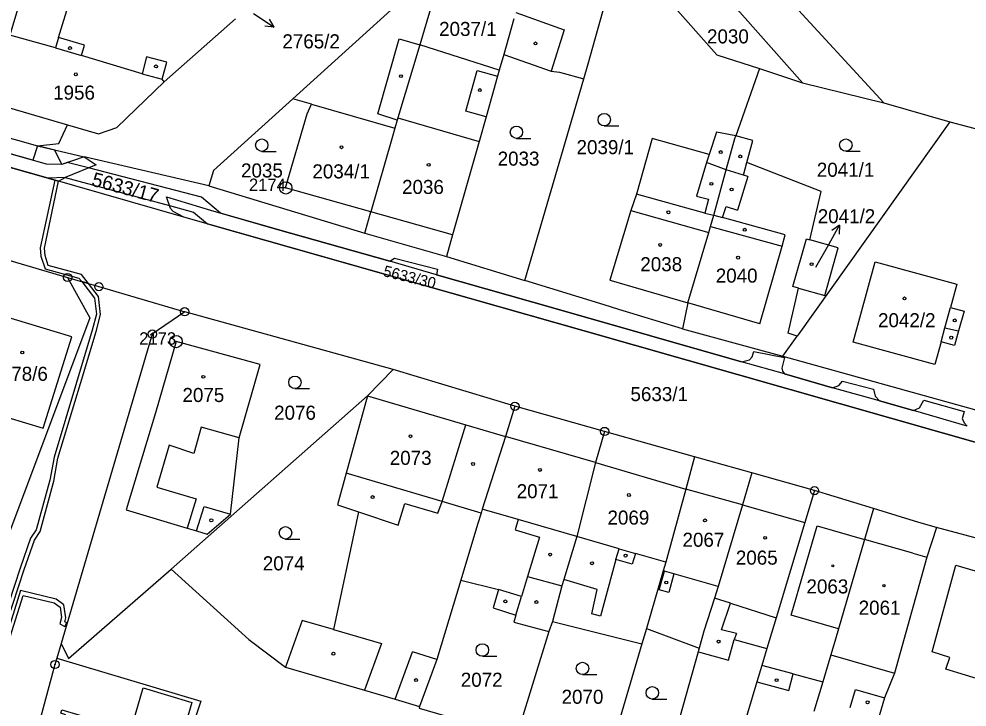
# Model space of a CAD drawing. Extents: x -644096 to -634268, y -1141430 to -1133463.
# Drawn here: x -638098.4 to -637983.8, y -1139167.2 to -1139084 of the extents above; entities that cross this region are included whole.
import ezdxf

# ---------------------------------------------------------------- set-up
doc = ezdxf.new("R2010")
doc.units = 0
for name, color, linetype in [('_CIVIL_CONSTRUCTION', 7, 'Continuous'), ('B_Hranice _3D', 7, 'Continuous'), ('M_Svah_Nasyp', 7, 'Continuous'), ('M_Svah_Zarez', 7, 'Continuous'), ('svrsek_osa_sjezdy', 7, 'Continuous'), ('svrsek_osa_terminal_VRT', 7, 'Continuous'), ('svrsek_osa_VRT', 7, 'Continuous'), ('svrsek_popisy_VRT', 7, 'Continuous'), ('terminal_VRT', 7, 'Continuous')]:
    doc.layers.add(name, color=color, linetype=linetype)

msp = doc.modelspace()

# ---------------------------------------------------------------- linework, layer by layer
at = {"layer": '_CIVIL_CONSTRUCTION'}
for centre, radius in [((-638066.17, -1139104.47), 0.75), ((-638066.17, -1139104.47), 0.03), ((-638092.55, -1139115.3), 0.5), ((-638092.55, -1139115.3), 0.0303), ((-638088.77, -1139116.4), 0.5), ((-638088.77, -1139116.4), 0.0303), ((-638078.39, -1139119.44), 0.5), ((-638078.39, -1139119.44), 0.0303), ((-638082.31, -1139122.14), 0.5), ((-638082.31, -1139122.14), 0.0303), ((-638079.44, -1139123.04), 0.75), ((-638079.44, -1139123.04), 0.03), ((-638038.46, -1139130.87), 0.5), ((-638038.46, -1139130.87), 0.0303), ((-638027.62, -1139133.91), 0.5), ((-638027.62, -1139133.91), 0.0303), ((-638002.24, -1139141.06), 0.5), ((-638002.24, -1139141.06), 0.0303), ((-638094.08, -1139162.08), 0.5), ((-638094.08, -1139162.08), 0.0303)]:
    msp.add_circle(centre, radius, dxfattribs=at)
at = {"layer": 'B_Hranice _3D'}
for points in [[(-638141.07, -1139090.23), (-638094.91, -1139103.3), (-638093.64, -1139103.66), (-638092.86, -1139103.19), (-638080.24, -1139106.61), (-638077.32, -1139107.4), (-638075.65, -1139108.8), (-638030.1, -1139121.76), (-637980.56, -1139135.84)], [(-637983.77, -1139133.27), (-637990.27, -1139131.37), (-637994.38, -1139130.22), (-638000.08, -1139128.63), (-638005.88, -1139126.96), (-638011.05, -1139125.5), (-638033.33, -1139119.11), (-638047.95, -1139114.96), (-638053.58, -1139113.34), (-638067.18, -1139109.5), (-638074.07, -1139107.52), (-638076.37, -1139105.57), (-638090.03, -1139102.06), (-638092.61, -1139101.4), (-638093.26, -1139101.62), (-638094.08, -1139099.89), (-638096.2, -1139099.4), (-638096.76, -1139101.12), (-638112.24, -1139096.77)], [(-638101.27, -1139161.07), (-638097.8, -1139150.59), (-638096.56, -1139147.03), (-638095.88, -1139145.99), (-638094.2, -1139139.93), (-638093.71, -1139137.13), (-638090.98, -1139128.13), (-638089.08, -1139121.81), (-638088.56, -1139119.79), (-638088.83, -1139117.58), (-638090.02, -1139116.04), (-638090.84, -1139115.8), (-638089.31, -1139117.78), (-638089.06, -1139119.75), (-638089.56, -1139121.67), (-638091.46, -1139127.99), (-638094.19, -1139137.01), (-638094.68, -1139139.81), (-638096.34, -1139145.79), (-638097.02, -1139146.81), (-638098.28, -1139150.43), (-638101.75, -1139160.93)], [(-638100.16, -1139160.91), (-638097.91, -1139153.75), (-638094.17, -1139154.64), (-638093.45, -1139155.15), (-638093.27, -1139156.39), (-638093.47, -1139157.15), (-638092.9, -1139157.47), (-638092.66, -1139157.03), (-638092.89, -1139156.91), (-638092.75, -1139156.43), (-638092.99, -1139154.87), (-638093.95, -1139154.18), (-638098.25, -1139153.15), (-638100.64, -1139160.77)]]:
    msp.add_lwpolyline(points, dxfattribs=at)
msp.add_lwpolyline([(-638090.84, -1139115.8), (-638090.02, -1139116.04), (-638090.88, -1139114.92), (-638094.88, -1139113.85), (-638095.27, -1139112.62), (-638095.35, -1139111.75), (-638093.64, -1139103.66), (-638094.11, -1139103.53), (-638095.85, -1139111.71), (-638095.77, -1139112.72), (-638095.28, -1139114.27), (-638091.18, -1139115.36)], close=True, dxfattribs=at)
at = {"layer": 'M_Svah_Nasyp'}
for p, q in [((-638093.64, -1139086.27), (-638092, -1139080.88)), ((-638094.01, -1139087.52), (-638099.55, -1139086.02)), ((-638093.64, -1139086.27), (-638094.01, -1139087.52)), ((-638090.49, -1139087.23), (-638093.64, -1139086.27)), ((-638094.01, -1139087.52), (-638090.87, -1139088.46)), ((-638090.87, -1139088.46), (-638090.49, -1139087.23)), ((-638055.05, -1139095.51), (-638052.44, -1139086.46)), ((-638052.44, -1139086.46), (-638049.96, -1139087.19)), ((-638083.55, -1139090.69), (-638090.87, -1139088.46)), ((-638083, -1139088.63), (-638083.55, -1139090.69)), ((-638080.56, -1139089.28), (-638083, -1139088.63)), ((-638081.12, -1139091.34), (-638080.56, -1139089.28)), ((-638083.55, -1139090.69), (-638081.12, -1139091.34)), ((-638044.4, -1139095.19), (-638043.02, -1139090.27)), ((-638043.02, -1139090.27), (-638040.55, -1139090.96)), ((-638080.89, -1139091.63), (-638081.12, -1139091.34)), ((-638063.05, -1139094.34), (-638052.98, -1139097.26)), ((-638052.71, -1139096.26), (-638055.05, -1139095.51)), ((-638041.95, -1139095.88), (-638044.4, -1139095.19)), ((-638052.63, -1139096), (-638042.8, -1139098.87)), ((-638014.97, -1139100.43), (-638015.29, -1139101.38)), ((-638015.29, -1139101.38), (-638016.51, -1139105.45)), ((-638012.91, -1139102.29), (-638015.29, -1139101.38)), ((-638010.82, -1139102.92), (-638012.91, -1139102.29)), ((-638010.82, -1139102.92), (-638010.41, -1139101.4)), ((-638010.3, -1139103.07), (-638011.56, -1139107.16)), ((-638010.3, -1139103.07), (-638010.82, -1139102.92)), ((-638015.5, -1139107.51), (-638023.78, -1139105.22)), ((-638016.51, -1139105.45), (-638015.06, -1139105.83)), ((-638015.06, -1139105.83), (-638015.5, -1139107.51)), ((-638013.35, -1139108.06), (-638012.93, -1139106.73)), ((-638012.93, -1139106.73), (-638011.56, -1139107.16)), ((-638045.99, -1139110.15), (-638055.88, -1139107.37)), ((-638024.44, -1139107.18), (-638015.01, -1139109.84)), ((-638015.5, -1139107.51), (-638014.4, -1139107.78)), ((-638014.4, -1139107.78), (-638013.35, -1139108.06)), ((-638005.77, -1139110.13), (-638013.35, -1139108.06)), ((-638014.81, -1139109.14), (-638006.16, -1139111.51)), ((-638006.16, -1139111.51), (-638005.77, -1139110.13)), ((-638008.83, -1139120.89), (-638006.16, -1139111.51)), ((-638008.83, -1139120.89), (-638017.55, -1139118.36)), ((-637986.48, -1139121.38), (-637985.8, -1139118.91)), ((-637986.94, -1139123.07), (-637986.48, -1139121.38)), ((-637986.48, -1139121.38), (-637984.82, -1139121.75)), ((-638056.29, -1139129.59), (-638044.38, -1139133.1)), ((-638076.39, -1139133.39), (-638077.27, -1139136.56)), ((-638071.8, -1139134.68), (-638076.39, -1139133.39)), ((-638047.25, -1139142.39), (-638044.38, -1139133.1)), ((-638044.38, -1139133.1), (-638039.59, -1139134.51)), ((-638028.72, -1139137.65), (-638039.59, -1139134.51)), ((-638080.25, -1139135.55), (-638081.75, -1139140.64)), ((-638077.27, -1139136.56), (-638080.25, -1139135.55)), ((-638028.72, -1139137.65), (-638017.81, -1139140.87)), ((-638047.25, -1139142.39), (-638058.85, -1139138.95)), ((-638081.75, -1139140.64), (-638076.99, -1139142.04)), ((-638010.95, -1139142.79), (-638017.81, -1139140.87)), ((-638076.99, -1139142.04), (-638078.09, -1139145.58)), ((-638047.8, -1139143.77), (-638047.25, -1139142.39)), ((-638042.56, -1139143.78), (-638047.25, -1139142.39)), ((-638076.95, -1139145.93), (-638076.02, -1139142.96)), ((-638076.02, -1139142.96), (-638072.86, -1139143.91)), ((-638057.36, -1139143.64), (-638052.59, -1139145.24)), ((-638052.59, -1139145.24), (-638051.79, -1139142.63)), ((-638051.79, -1139142.63), (-638047.8, -1139143.77)), ((-638038.09, -1139144.55), (-638042.41, -1139143.3)), ((-638010.95, -1139142.79), (-638004.97, -1139144.46)), ((-638038.09, -1139144.55), (-638038.45, -1139145.82)), ((-638030.99, -1139146.6), (-638038.09, -1139144.55)), ((-638004.97, -1139144.46), (-638003.4, -1139144.9)), ((-638038.45, -1139145.82), (-638035.5, -1139146.69)), ((-638005.05, -1139156.1), (-638001.93, -1139145.32)), ((-638001.93, -1139145.32), (-637996.18, -1139146.96)), ((-638035.5, -1139146.69), (-638036.93, -1139151.44)), ((-638025.87, -1139148.08), (-638030.99, -1139146.6)), ((-637990.36, -1139148.64), (-637996.18, -1139146.96)), ((-638026.25, -1139149.37), (-638025.87, -1139148.08)), ((-638025.87, -1139148.08), (-638023.89, -1139148.65)), ((-638026.25, -1139149.37), (-638028.13, -1139156.25)), ((-638024.27, -1139149.94), (-638026.25, -1139149.37)), ((-638023.89, -1139148.65), (-638024.27, -1139149.94)), ((-638020.23, -1139149.71), (-638023.89, -1139148.65)), ((-637990.36, -1139148.64), (-637988.65, -1139149.1)), ((-637988.02, -1139160.56), (-637985.17, -1139150.09)), ((-637985.17, -1139150.09), (-637963.66, -1139156.3)), ((-638036.93, -1139151.44), (-638037.66, -1139153.85)), ((-638036.93, -1139151.44), (-638032.77, -1139152.55)), ((-638020.39, -1139150.8), (-638020.52, -1139150.76)), ((-638019.23, -1139151.13), (-638020.39, -1139150.8)), ((-638013.89, -1139152.64), (-638019.23, -1139151.13)), ((-638028.53, -1139153.01), (-638032.56, -1139151.8)), ((-638037.66, -1139153.85), (-638040.44, -1139153.01)), ((-638038.34, -1139156.12), (-638037.66, -1139153.85)), ((-638029.15, -1139155.95), (-638028.53, -1139153.01)), ((-638012.38, -1139154.66), (-638014.34, -1139154.05)), ((-638013.48, -1139157.88), (-638012.38, -1139154.66)), ((-638012.38, -1139154.66), (-638006.87, -1139156.43)), ((-638028.13, -1139156.25), (-638029.15, -1139155.95)), ((-637999.33, -1139157.77), (-638005.05, -1139156.1)), ((-638060.4, -1139157.85), (-638054.58, -1139159.54)), ((-638011.67, -1139158.35), (-638013.48, -1139157.88)), ((-638011.67, -1139158.35), (-638011.95, -1139159.07)), ((-638054.58, -1139159.54), (-638056.63, -1139165.19)), ((-638052.95, -1139166.25), (-638050.86, -1139160.54)), ((-638047.89, -1139161.48), (-638050.86, -1139160.54)), ((-638000.26, -1139160.89), (-637992.56, -1139163.13)), ((-637985.89, -1139161.24), (-637988.02, -1139160.56)), ((-637986.34, -1139162.66), (-637985.89, -1139161.24)), ((-638004.8, -1139163.22), (-638008.61, -1139162.2)), ((-637981.59, -1139164.08), (-637986.34, -1139162.66)), ((-637997.94, -1139167.28), (-637997.29, -1139165.09)), ((-637997.29, -1139165.09), (-637993.76, -1139166.09))]:
    msp.add_line(p, q, dxfattribs=at)
for points in [[(-638038.36, -1139083.25), (-638032.51, -1139085.38), (-638034.09, -1139090.36)], [(-638019.23, -1139151.13), (-638019.87, -1139153.38), (-638021.02, -1139153.05), (-638020.39, -1139150.8)]]:
    msp.add_lwpolyline(points, dxfattribs=at)
at = {"layer": 'M_Svah_Zarez'}
for centre, radius in [((-638092.26, -1139087.56), 0.175), ((-638035.98, -1139087), 0.175), ((-638081.86, -1139089.78), 0.175), ((-638091.55, -1139090.74), 0.175), ((-638052.25, -1139090.96), 0.175), ((-638042.7, -1139092.64), 0.175), ((-638059.43, -1139099.56), 0.175), ((-638013.58, -1139100.14), 0.175), ((-638011.22, -1139100.66), 0.175), ((-638048.89, -1139101.68), 0.175), ((-638014.7, -1139103.98), 0.175), ((-638012.26, -1139104.66), 0.175), ((-638019.9, -1139107.42), 0.175), ((-638010.68, -1139109.52), 0.175), ((-638020.9, -1139111.36), 0.175), ((-638011.48, -1139112.9), 0.175), ((-638002.59, -1139113.68), 0.175), ((-637991.36, -1139117.82), 0.175), ((-637985.28, -1139120.48), 0.175), ((-637985.7, -1139122.57), 0.175), ((-638098.03, -1139124.37), 0.175), ((-638076.14, -1139127.31), 0.175), ((-638051.09, -1139134.49), 0.175), ((-638043.52, -1139137.84), 0.175), ((-638035.44, -1139138.56), 0.175), ((-638024.68, -1139141.59), 0.175), ((-638055.67, -1139141.84), 0.175), ((-638075.17, -1139144.65), 0.175), ((-638015.48, -1139144.66), 0.175), ((-638008.2, -1139146.77), 0.175), ((-638034.2, -1139148.79), 0.175), ((-638025.08, -1139148.92), 0.175), ((-638029.14, -1139149.84), 0.175), ((-638000.01, -1139150.15), 0.123), ((-638020.16, -1139152.17), 0.175), ((-637993.84, -1139152.55), 0.123), ((-638039.62, -1139154.45), 0.175), ((-638035.87, -1139154.53), 0.175), ((-638013.83, -1139159.31), 0.175), ((-638060.41, -1139160.77), 0.175), ((-638050.41, -1139163.96), 0.175), ((-638006.82, -1139163.97), 0.175), ((-637995.82, -1139166.65), 0.175)]:
    msp.add_circle(centre, radius, dxfattribs=at)
at = {"layer": 'svrsek_osa_sjezdy'}
for p, q in [((-638027.66, -1139096.97), (-638025.91, -1139096.97)), ((-638038.28, -1139098.49), (-638036.53, -1139098.49)), ((-638069.07, -1139100.05), (-638067.32, -1139100.05)), ((-637998.45, -1139100.04), (-637996.7, -1139100.04)), ((-638065.06, -1139128.72), (-638063.31, -1139128.72)), ((-638066.2, -1139146.91), (-638064.45, -1139146.91)), ((-638042.4, -1139161.07), (-638040.65, -1139161.07)), ((-638030.29, -1139163.3), (-638028.54, -1139163.3)), ((-638021.85, -1139166.25), (-638020.1, -1139166.25))]:
    msp.add_line(p, q, dxfattribs=at)
for centre in [(-638027.66, -1139096.22), (-638038.28, -1139097.74), (-638069.07, -1139099.3), (-637998.45, -1139099.29), (-638065.06, -1139127.97), (-638066.2, -1139146.16), (-638042.4, -1139160.32), (-638030.29, -1139162.55), (-638021.85, -1139165.5)]:
    msp.add_circle(centre, 0.75, dxfattribs=at)
at = {"layer": 'svrsek_osa_terminal_VRT'}
msp.add_arc((-642050.26, -1145189.6), 8802.25, 41.413152, 75.317049, dxfattribs=at)
at = {"layer": 'svrsek_popisy_VRT'}
for p, q in [((-638070.07, -1139083.37), (-638067.58, -1139085.05)), ((-638067.58, -1139085.05), (-638068.13, -1139084.07)), ((-638067.58, -1139085.05), (-638068.69, -1139084.9)), ((-638000.68, -1139111.59), (-637999.22, -1139108.97)), ((-637999.22, -1139108.97), (-638000.15, -1139109.6)), ((-637999.22, -1139108.97), (-637999.27, -1139110.08)), ((-638002.06, -1139114.06), (-638000.68, -1139111.59))]:
    msp.add_line(p, q, dxfattribs=at)
at = {"layer": 'terminal_VRT'}
for p, q in [((-638011.53, -1139074.95), (-637993.85, -1139094.18)), ((-638015.64, -1139078.26), (-638003.68, -1139091.76)), ((-638049.93, -1139079.76), (-638065.31, -1139093.69)), ((-638048.12, -1139080.94), (-638049.96, -1139087.19)), ((-638038.59, -1139084.02), (-638039.81, -1139088.36)), ((-638040.35, -1139090.24), (-638049.96, -1139087.19)), ((-638039.81, -1139088.36), (-638040.35, -1139090.24)), ((-638008.9, -1139090.03), (-638011.76, -1139098.18)), ((-638008.9, -1139090.03), (-638003.68, -1139091.76)), ((-638037.28, -1139115.68), (-638030.14, -1139091.29)), ((-638003.68, -1139091.76), (-637993.85, -1139094.18)), ((-637993.85, -1139094.18), (-637985.89, -1139096.5)), ((-638107.17, -1139096.29), (-638096.2, -1139099.4)), ((-637985.89, -1139096.5), (-638004.34, -1139122.38)), ((-638096.2, -1139099.4), (-638090.56, -1139100.71)), ((-638075.48, -1139104.22), (-638090.56, -1139100.71)), ((-638078.49, -1139107.99), (-638094.91, -1139103.3)), ((-638075.48, -1139104.22), (-638056.61, -1139109.92)), ((-638056.61, -1139109.92), (-638055.88, -1139107.37)), ((-638056.61, -1139109.92), (-638046.75, -1139112.76)), ((-638046.75, -1139112.76), (-638037.28, -1139115.68)), ((-638100.61, -1139112.94), (-638092.55, -1139115.3)), ((-638017.55, -1139118.36), (-638018.18, -1139121.49)), ((-638053.18, -1139126.4), (-638078.39, -1139119.44)), ((-638006.07, -1139124.81), (-638004.34, -1139122.38)), ((-638006.07, -1139124.81), (-637979.49, -1139132.22)), ((-638053.18, -1139126.4), (-638056.29, -1139129.59)), ((-638038.46, -1139130.87), (-638053.18, -1139126.4)), ((-638056.29, -1139129.59), (-638080.01, -1139150.56)), ((-638027.62, -1139133.91), (-638038.46, -1139130.87)), ((-638016.74, -1139136.98), (-638027.62, -1139133.91)), ((-638009.81, -1139138.93), (-638016.74, -1139136.98)), ((-638002.24, -1139141.06), (-638009.81, -1139138.93)), ((-637995.09, -1139143.21), (-638002.24, -1139141.06)), ((-637958.27, -1139153.49), (-637987.5, -1139145.5)), ((-638033.91, -1139156.9), (-638034.35, -1139158.1)), ((-638033.91, -1139156.9), (-638023.12, -1139159.59)), ((-638034.35, -1139158.1), (-638038.29, -1139170.79)), ((-638022.57, -1139157.72), (-638023.12, -1139159.59)), ((-638022.57, -1139157.72), (-638016.19, -1139160.09)), ((-638093.34, -1139159.56), (-638093.86, -1139161.33)), ((-638023.12, -1139159.59), (-638027.36, -1139173.98)), ((-638016.32, -1139160.54), (-638020.65, -1139175.98)), ((-638016.19, -1139160.09), (-638016.32, -1139160.54)), ((-638009.21, -1139164.19), (-638013.4, -1139178.12)), ((-638001.24, -1139164.17), (-638002.32, -1139167.75))]:
    msp.add_line(p, q, dxfattribs=at)
for points in [[(-638090.56, -1139100.71), (-638093.26, -1139101.62), (-638095.09, -1139101.59), (-638112.24, -1139096.77), (-638128.83, -1139092.04), (-638144.1, -1139087.74), (-638182.72, -1139076.81), (-638201.68, -1139071.2), (-638208.85, -1139068.73), (-638211.57, -1139067.67), (-638211.37, -1139068.84), (-638210.64, -1139069.6), (-638209.5, -1139070.31)], [(-638094.91, -1139103.3), (-638155.92, -1139086.02), (-638188.09, -1139076.87), (-638202.2, -1139072.75), (-638209.5, -1139070.31)], [(-638030.14, -1139091.29), (-638029.61, -1139089.47), (-638027.82, -1139083.14), (-638026.14, -1139077.28)], [(-638099.65, -1139078.55), (-638097.52, -1139079.22), (-638099.55, -1139086.02), (-638101.96, -1139094.12), (-638092.55, -1139096.84)], [(-638019.73, -1139081.97), (-638014.05, -1139088.4), (-638008.9, -1139090.03)], [(-638092.55, -1139096.84), (-638088.81, -1139097.92), (-638086.6, -1139097.18), (-638080.89, -1139091.63), (-638072.25, -1139084.02)], [(-637985.89, -1139096.5), (-637981.62, -1139097.61), (-637969.47, -1139086.45)], [(-638049.96, -1139087.19), (-638052.63, -1139096), (-638052.71, -1139096.26), (-638052.98, -1139097.26), (-638053.35, -1139098.54), (-638055.88, -1139107.37)], [(-638039.81, -1139088.36), (-638034.09, -1139090.36), (-638033.07, -1139090.48), (-638030.14, -1139091.29)], [(-638040.35, -1139090.24), (-638040.55, -1139090.96), (-638041.95, -1139095.88), (-638042.8, -1139098.87), (-638045.99, -1139110.15), (-638046.75, -1139112.76)], [(-638065.31, -1139093.69), (-638074.91, -1139102.38), (-638075.48, -1139104.22)], [(-638055.88, -1139107.37), (-638066.21, -1139104.47), (-638063.59, -1139095.53), (-638063.05, -1139094.34), (-638065.31, -1139093.69)], [(-638096.2, -1139099.4), (-638093.62, -1139099.1), (-638092.55, -1139096.84)], [(-638011.76, -1139098.18), (-638014.07, -1139097.72), (-638014.97, -1139100.43), (-638021.87, -1139098.51), (-638023.78, -1139105.22), (-638024.44, -1139107.18), (-638026.97, -1139115.62), (-638026.81, -1139115.67), (-638025.16, -1139116.15), (-638017.55, -1139118.36)], [(-638017.55, -1139118.36), (-638015.01, -1139109.84), (-638014.81, -1139109.14), (-638014.4, -1139107.78), (-638012.91, -1139102.29), (-638011.87, -1139098.49), (-638011.76, -1139098.18)], [(-638002.8, -1139110.73), (-638001.44, -1139104.89), (-638010.41, -1139101.4), (-638009.69, -1139098.74), (-638011.76, -1139098.18)], [(-638090.56, -1139100.71), (-638089.09, -1139101.69), (-638092.86, -1139103.19), (-638094.91, -1139103.3)], [(-638078.49, -1139107.99), (-638079.78, -1139107.32), (-638080.12, -1139106.96), (-638080.6, -1139105.54), (-638075.28, -1139107.17), (-638067.18, -1139109.5), (-638053.58, -1139113.34), (-638053.02, -1139112.98), (-638047.84, -1139114.31), (-638047.95, -1139114.96), (-638033.33, -1139119.11), (-638011.05, -1139125.5), (-638010.09, -1139125.25), (-638009.78, -1139124.87), (-638009.59, -1139124.23), (-638005.88, -1139124.98), (-638006.19, -1139126.25), (-638006.11, -1139126.63), (-638005.88, -1139126.96), (-638000.08, -1139128.63), (-637999.3, -1139128.35), (-637998.86, -1139127.84), (-637995.1, -1139128.81), (-637994.91, -1139129.64), (-637994.38, -1139130.22), (-637990.27, -1139131.37), (-637989.54, -1139131.06), (-637989.02, -1139130.12), (-637984.14, -1139131.48), (-637984.37, -1139132.38), (-637984.12, -1139132.92), (-637983.77, -1139133.27)], [(-637902.27, -1139157.99), (-637942.99, -1139146.49), (-637980.56, -1139135.84), (-638030.1, -1139121.76), (-638078.49, -1139107.99)], [(-638004.16, -1139116.57), (-638004.84, -1139116.37), (-638003.19, -1139110.62), (-638002.8, -1139110.73)], [(-638004.16, -1139116.57), (-638001, -1139117.49), (-637999.38, -1139111.72), (-638002.8, -1139110.73)], [(-637985.04, -1139116.11), (-637985.8, -1139118.91), (-637984.16, -1139119.35), (-637984.82, -1139121.75), (-637985.3, -1139123.52), (-637986.94, -1139123.07), (-637987.69, -1139125.82), (-637997.57, -1139123.12), (-637994.92, -1139113.41), (-637985.04, -1139116.11)], [(-638092.55, -1139115.3), (-638089.88, -1139120.18), (-638104.82, -1139159.93)], [(-638092.55, -1139115.3), (-638088.77, -1139116.4), (-638078.39, -1139119.44)], [(-638018.18, -1139121.49), (-638025.88, -1139119.15), (-638027.69, -1139118.6), (-638037.28, -1139115.68)], [(-638004.34, -1139122.38), (-638005.42, -1139122.02), (-638004.16, -1139116.57)], [(-638078.39, -1139119.44), (-638082.31, -1139122.14), (-638093.34, -1139159.56)], [(-638104.1, -1139130.92), (-638095.51, -1139133.5), (-638092.04, -1139122.48), (-638100.76, -1139119.85), (-638104.1, -1139130.92)], [(-638018.18, -1139121.49), (-638009.76, -1139123.8), (-638006.07, -1139124.81)], [(-638079.44, -1139123.04), (-638081.91, -1139131.64), (-638085.47, -1139143.39), (-638078.09, -1139145.58), (-638076.95, -1139145.93), (-638075.67, -1139146.33), (-638072.86, -1139143.91), (-638071.8, -1139134.68), (-638069.27, -1139125.8), (-638079.44, -1139123.04)], [(-638056.29, -1139129.59), (-638058.85, -1139138.95), (-638059.91, -1139142.79), (-638057.36, -1139143.64), (-638060.4, -1139157.85), (-638064.18, -1139156.75), (-638066.22, -1139162.42)], [(-638038.46, -1139130.87), (-638039.59, -1139134.51), (-638042.41, -1139143.3), (-638042.56, -1139143.78), (-638043, -1139145.14), (-638045, -1139151.87)], [(-638027.62, -1139133.91), (-638028.72, -1139137.65), (-638030.99, -1139146.6), (-638032.56, -1139151.8), (-638032.77, -1139152.55), (-638033.91, -1139156.9)], [(-638016.74, -1139136.98), (-638017.81, -1139140.87), (-638020.23, -1139149.71), (-638020.52, -1139150.76), (-638022.57, -1139157.72)], [(-638009.81, -1139138.93), (-638010.95, -1139142.79), (-638013.89, -1139152.64), (-638014.34, -1139154.05), (-638015.62, -1139158.06), (-638016.19, -1139160.09)], [(-638002.24, -1139141.06), (-638003.4, -1139144.9), (-638006.87, -1139156.43), (-638007.99, -1139160.14)], [(-637995.09, -1139143.21), (-637996.18, -1139146.96), (-637999.33, -1139157.77), (-637999.7, -1139159.02), (-638000.26, -1139160.89), (-638001.24, -1139164.17)], [(-637987.5, -1139145.5), (-637989.61, -1139144.92), (-637995.09, -1139143.21)], [(-637987.5, -1139145.5), (-637988.65, -1139149.1), (-637992.56, -1139163.13), (-637993.76, -1139166.09), (-637994.38, -1139168.15), (-637994.81, -1139169.6)], [(-638093.34, -1139159.56), (-638092.45, -1139161.37), (-638080.01, -1139150.56)], [(-638080.01, -1139150.56), (-638070.63, -1139159.04), (-638066.22, -1139162.42)], [(-638045, -1139151.87), (-638047.89, -1139161.48), (-638050, -1139167.16)], [(-638045, -1139151.87), (-638040.44, -1139153.01), (-638041.1, -1139155.21), (-638038.34, -1139156.12), (-638038.59, -1139156.95), (-638034.35, -1139158.1)], [(-638016.32, -1139160.54), (-638015.98, -1139160.63), (-638012.65, -1139161.56), (-638011.95, -1139159.07), (-638007.99, -1139160.14)], [(-638007.99, -1139160.14), (-638008.61, -1139162.2), (-638009.21, -1139164.19)], [(-638093.86, -1139161.33), (-638094.08, -1139162.08), (-638102.38, -1139192.78), (-638105.23, -1139202.69)], [(-638093.86, -1139161.33), (-638076.45, -1139166.5), (-638087.4, -1139199.21)], [(-638066.22, -1139162.42), (-638056.63, -1139165.19), (-638052.95, -1139166.25), (-638050, -1139167.16)], [(-638009.21, -1139164.19), (-638005.34, -1139165.23), (-638004.8, -1139163.22), (-638001.24, -1139164.17)], [(-638093.36, -1139167.97), (-638093.24, -1139167.55), (-638084.9, -1139170.02), (-638083.4, -1139164.9), (-638077.51, -1139166.68), (-638079.17, -1139172.33), (-638081.49, -1139171.65), (-638084.89, -1139183.22), (-638091.2, -1139181.37), (-638091.01, -1139180.71), (-638095.28, -1139179.46), (-638092.99, -1139171.7), (-638093.76, -1139171.48), (-638092.77, -1139168.15), (-638093.36, -1139167.97)], [(-638050, -1139167.16), (-638050.04, -1139167.35), (-638038.29, -1139170.79)]]:
    msp.add_lwpolyline(points, dxfattribs=at)

# ---------------------------------------------------------------- texts
at = {"layer": '_CIVIL_CONSTRUCTION'}
for s, p in [('2174', (-638070.62, -1139104.84)), ('2173', (-638083.89, -1139123.42))]:
    msp.add_text(s, height=1.5, dxfattribs=at).set_placement(p)
at = {"layer": 'svrsek_osa_VRT'}
for s, p in [('2037/1', (-638047.63, -1139086.1)), ('2030', (-638015.24, -1139087)), ('2765/2', (-638066.58, -1139087.6)), ('1956', (-638094.3, -1139093.8)), ('2039/1', (-638031.01, -1139100.39)), ('2033', (-638040.55, -1139101.78)), ('2041/1', (-638001.96, -1139103.12)), ('2035', (-638071.58, -1139103.21)), ('2034/1', (-638062.95, -1139103.32)), ('2036', (-638052.11, -1139105.2)), ('2041/2', (-638001.85, -1139108.74)), ('2038', (-638023.3, -1139114.54)), ('2040', (-638014.18, -1139115.92)), ('2042/2', (-637994.56, -1139121.31)), ('2078/6', (-638101.89, -1139127.79)), ('2075', (-638078.66, -1139130.35)), ('5633/1', (-638024.49, -1139130.24)), ('2076', (-638067.58, -1139132.49)), ('2073', (-638053.6, -1139137.95)), ('2071', (-638038.25, -1139141.98)), ('2069', (-638027.27, -1139145.17)), ('2067', (-638018.2, -1139147.85)), ('2065', (-638011.75, -1139150.01)), ('2074', (-638068.95, -1139150.7)), ('2063', (-638003.21, -1139153.49)), ('2061', (-637996.9, -1139156.06)), ('2072', (-638045.01, -1139164.77)), ('2070', (-638032.82, -1139166.83))]:
    msp.add_text(s, height=1.7, dxfattribs=at).set_placement(p)
for s, height, rotation, p in [('5633/17', 1.7, 345, (-638089.74, -1139104.18)), ('5633/30', 1.337, 346, (-638054.48, -1139115.11))]:
    msp.add_text(s, height=height, rotation=rotation, dxfattribs=at).set_placement(p)

doc.saveas('drawing.dxf')
